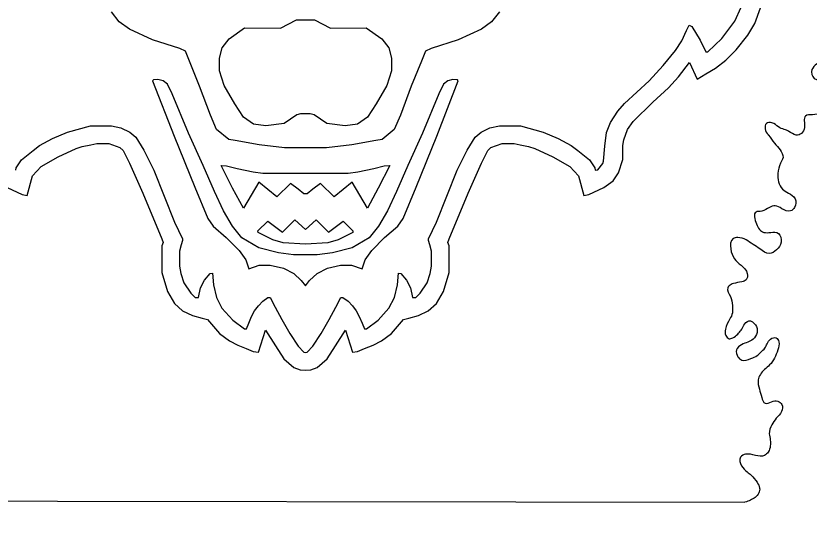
# Model space of a CAD drawing. Extents: x 1377389 to 1380723, y 1168351 to 1170484.
# Drawn here: x 1379081.4 to 1379091.8, y 1170291.26 to 1170297.92 of the extents above; entities that cross this region are included whole.
import ezdxf

# ---------------------------------------------------------------- set-up
doc = ezdxf.new("R2010")
doc.units = 0
doc.layers.add('B_Text', color=7, linetype='Continuous')
doc.layers.add('Default', color=7, linetype='Continuous')

msp = doc.modelspace()

# ---------------------------------------------------------------- linework, layer by layer
at = {"layer": 'B_Text'}
for p, q in [((1379090.824, 1170297.85), (1379090.906, 1170298.031)), ((1379091.086, 1170297.818), (1379091.161, 1170298.025)), ((1379082.751, 1170297.841), (1379082.649, 1170297.971)), ((1379087.737, 1170297.971), (1379087.634, 1170297.841)), ((1379082.883, 1170297.742), (1379082.751, 1170297.841)), ((1379084.864, 1170297.758), (1379085.073, 1170297.865)), ((1379085.073, 1170297.865), (1379085.193, 1170297.865)), ((1379085.193, 1170297.865), (1379085.312, 1170297.865)), ((1379085.312, 1170297.865), (1379085.522, 1170297.758)), ((1379087.634, 1170297.841), (1379087.502, 1170297.742)), ((1379090.653, 1170297.621), (1379090.824, 1170297.85)), ((1379090.994, 1170297.666), (1379091.086, 1170297.818)), ((1379083.188, 1170297.604), (1379082.883, 1170297.742)), ((1379084.193, 1170297.615), (1379084.395, 1170297.762)), ((1379084.395, 1170297.762), (1379084.864, 1170297.758)), ((1379085.522, 1170297.758), (1379085.99, 1170297.762)), ((1379085.99, 1170297.762), (1379086.192, 1170297.615)), ((1379087.502, 1170297.742), (1379087.197, 1170297.604)), ((1379090.127, 1170297.589), (1379090.191, 1170297.726)), ((1379090.191, 1170297.726), (1379090.223, 1170297.794)), ((1379090.223, 1170297.794), (1379090.258, 1170297.777)), ((1379090.258, 1170297.777), (1379090.368, 1170297.601)), ((1379084.1, 1170297.499), (1379084.193, 1170297.615)), ((1379086.192, 1170297.615), (1379086.285, 1170297.499)), ((1379090.468, 1170297.448), (1379090.653, 1170297.621)), ((1379090.841, 1170297.472), (1379090.994, 1170297.666)), ((1379083.544, 1170297.491), (1379083.188, 1170297.604)), ((1379087.197, 1170297.604), (1379086.841, 1170297.491)), ((1379090.045, 1170297.462), (1379090.127, 1170297.589)), ((1379090.368, 1170297.601), (1379090.444, 1170297.446)), ((1379083.619, 1170297.453), (1379083.544, 1170297.491)), ((1379083.672, 1170297.323), (1379083.619, 1170297.453)), ((1379084.065, 1170297.365), (1379084.1, 1170297.499)), ((1379086.285, 1170297.499), (1379086.32, 1170297.365)), ((1379086.766, 1170297.453), (1379086.713, 1170297.323)), ((1379086.841, 1170297.491), (1379086.766, 1170297.453)), ((1379089.884, 1170297.266), (1379090.045, 1170297.462)), ((1379090.444, 1170297.446), (1379090.468, 1170297.448)), ((1379090.706, 1170297.335), (1379090.841, 1170297.472)), ((1379083.805, 1170296.997), (1379083.672, 1170297.323)), ((1379084.067, 1170297.196), (1379084.065, 1170297.365)), ((1379086.32, 1170297.365), (1379086.319, 1170297.196)), ((1379086.713, 1170297.323), (1379086.58, 1170296.997)), ((1379090.083, 1170297.117), (1379090.229, 1170297.304)), ((1379090.229, 1170297.304), (1379090.329, 1170297.089)), ((1379090.57, 1170297.233), (1379090.706, 1170297.335)), ((1379084.127, 1170297.005), (1379084.067, 1170297.196)), ((1379086.319, 1170297.196), (1379086.258, 1170297.005)), ((1379089.699, 1170297.067), (1379089.884, 1170297.266)), ((1379090.442, 1170297.157), (1379090.57, 1170297.233)), ((1379089.953, 1170296.975), (1379090.083, 1170297.117)), ((1379090.329, 1170297.089), (1379090.442, 1170297.157)), ((1379083.199, 1170297.08), (1379083.188, 1170297.065)), ((1379083.188, 1170297.065), (1379083.469, 1170296.34)), ((1379083.258, 1170297.081), (1379083.199, 1170297.08)), ((1379083.326, 1170297.064), (1379083.258, 1170297.081)), ((1379083.382, 1170297.021), (1379083.326, 1170297.064)), ((1379083.443, 1170296.894), (1379083.382, 1170297.021)), ((1379083.948, 1170296.615), (1379083.805, 1170296.997)), ((1379084.265, 1170296.764), (1379084.127, 1170297.005)), ((1379086.258, 1170297.005), (1379086.12, 1170296.764)), ((1379086.58, 1170296.997), (1379086.437, 1170296.615)), ((1379086.917, 1170296.34), (1379087.197, 1170297.065)), ((1379087.003, 1170297.021), (1379086.942, 1170296.894)), ((1379087.059, 1170297.064), (1379087.003, 1170297.021)), ((1379087.127, 1170297.081), (1379087.059, 1170297.064)), ((1379087.186, 1170297.08), (1379087.127, 1170297.081)), ((1379087.197, 1170297.065), (1379087.186, 1170297.08)), ((1379089.374, 1170296.77), (1379089.699, 1170297.067)), ((1379083.66, 1170296.38), (1379083.443, 1170296.894)), ((1379086.942, 1170296.894), (1379086.725, 1170296.38)), ((1379089.746, 1170296.784), (1379089.953, 1170296.975)), ((1379089.488, 1170296.534), (1379089.746, 1170296.784)), ((1379084.379, 1170296.589), (1379084.265, 1170296.764)), ((1379086.12, 1170296.764), (1379086.007, 1170296.589)), ((1379089.289, 1170296.666), (1379089.374, 1170296.77)), ((1379084.028, 1170296.427), (1379083.948, 1170296.615)), ((1379084.511, 1170296.496), (1379084.379, 1170296.589)), ((1379085.08, 1170296.618), (1379084.913, 1170296.507)), ((1379085.129, 1170296.633), (1379085.08, 1170296.618)), ((1379085.193, 1170296.633), (1379085.129, 1170296.633)), ((1379085.256, 1170296.633), (1379085.193, 1170296.633)), ((1379085.305, 1170296.618), (1379085.256, 1170296.633)), ((1379085.472, 1170296.507), (1379085.305, 1170296.618)), ((1379086.007, 1170296.589), (1379085.874, 1170296.496)), ((1379086.437, 1170296.615), (1379086.357, 1170296.427)), ((1379089.194, 1170296.518), (1379089.289, 1170296.666)), ((1379082.074, 1170296.393), (1379082.374, 1170296.477)), ((1379082.374, 1170296.477), (1379082.647, 1170296.476)), ((1379082.647, 1170296.476), (1379082.773, 1170296.449)), ((1379084.673, 1170296.477), (1379084.511, 1170296.496)), ((1379084.913, 1170296.507), (1379084.673, 1170296.477)), ((1379085.713, 1170296.477), (1379085.472, 1170296.507)), ((1379085.874, 1170296.496), (1379085.713, 1170296.477)), ((1379087.612, 1170296.449), (1379087.738, 1170296.476)), ((1379087.738, 1170296.476), (1379088.011, 1170296.477)), ((1379088.011, 1170296.477), (1379088.311, 1170296.393)), ((1379089.138, 1170296.388), (1379089.194, 1170296.518)), ((1379089.417, 1170296.426), (1379089.488, 1170296.534)), ((1379081.877, 1170296.308), (1379082.074, 1170296.393)), ((1379082.773, 1170296.449), (1379082.889, 1170296.394)), ((1379082.889, 1170296.394), (1379082.97, 1170296.325)), ((1379083.849, 1170295.954), (1379083.66, 1170296.38)), ((1379084.186, 1170296.297), (1379084.028, 1170296.427)), ((1379086.357, 1170296.427), (1379086.199, 1170296.297)), ((1379086.725, 1170296.38), (1379086.536, 1170295.954)), ((1379087.416, 1170296.325), (1379087.496, 1170296.394)), ((1379087.496, 1170296.394), (1379087.612, 1170296.449)), ((1379088.311, 1170296.393), (1379088.508, 1170296.308)), ((1379089.12, 1170296.208), (1379089.138, 1170296.388)), ((1379089.368, 1170296.293), (1379089.417, 1170296.426)), ((1379081.707, 1170296.218), (1379081.877, 1170296.308)), ((1379082.97, 1170296.325), (1379083.071, 1170296.156)), ((1379083.469, 1170296.34), (1379083.743, 1170295.673)), ((1379084.271, 1170296.282), (1379084.186, 1170296.297)), ((1379084.586, 1170296.225), (1379084.271, 1170296.282)), ((1379086.114, 1170296.282), (1379085.799, 1170296.225)), ((1379086.199, 1170296.297), (1379086.114, 1170296.282)), ((1379086.642, 1170295.673), (1379086.917, 1170296.34)), ((1379087.315, 1170296.156), (1379087.416, 1170296.325)), ((1379088.508, 1170296.308), (1379088.678, 1170296.218)), ((1379089.355, 1170296.218), (1379089.368, 1170296.293)), ((1379081.47, 1170296.031), (1379081.624, 1170296.153)), ((1379081.624, 1170296.153), (1379081.707, 1170296.218)), ((1379081.951, 1170296.071), (1379082.187, 1170296.177)), ((1379082.187, 1170296.177), (1379082.266, 1170296.203)), ((1379082.266, 1170296.203), (1379082.379, 1170296.227)), ((1379082.379, 1170296.227), (1379082.458, 1170296.244)), ((1379082.458, 1170296.244), (1379082.614, 1170296.244)), ((1379082.614, 1170296.244), (1379082.76, 1170296.19)), ((1379082.76, 1170296.19), (1379082.803, 1170296.15)), ((1379083.071, 1170296.156), (1379083.203, 1170295.893)), ((1379084.917, 1170296.186), (1379084.586, 1170296.225)), ((1379085.193, 1170296.186), (1379084.917, 1170296.186)), ((1379085.468, 1170296.186), (1379085.193, 1170296.186)), ((1379085.799, 1170296.225), (1379085.468, 1170296.186)), ((1379087.182, 1170295.893), (1379087.315, 1170296.156)), ((1379087.582, 1170296.15), (1379087.625, 1170296.19)), ((1379087.625, 1170296.19), (1379087.771, 1170296.244)), ((1379087.771, 1170296.244), (1379087.927, 1170296.244)), ((1379087.927, 1170296.244), (1379088.006, 1170296.227)), ((1379088.006, 1170296.227), (1379088.119, 1170296.203)), ((1379088.119, 1170296.203), (1379088.198, 1170296.177)), ((1379088.198, 1170296.177), (1379088.435, 1170296.071)), ((1379088.678, 1170296.218), (1379088.762, 1170296.153)), ((1379088.762, 1170296.153), (1379088.915, 1170296.031)), ((1379089.099, 1170296.014), (1379089.12, 1170296.208)), ((1379089.355, 1170296.033), (1379089.355, 1170296.218)), ((1379081.727, 1170295.94), (1379081.951, 1170296.071)), ((1379082.803, 1170296.15), (1379082.887, 1170295.987)), ((1379087.499, 1170295.987), (1379087.582, 1170296.15)), ((1379088.435, 1170296.071), (1379088.658, 1170295.94)), ((1379081.398, 1170295.925), (1379081.47, 1170296.031)), ((1379082.887, 1170295.987), (1379083.06, 1170295.593)), ((1379084, 1170295.613), (1379083.849, 1170295.954)), ((1379084.237, 1170295.656), (1379084.086, 1170295.955)), ((1379084.086, 1170295.955), (1379084.159, 1170295.952)), ((1379084.159, 1170295.952), (1379084.296, 1170295.915)), ((1379086.089, 1170295.915), (1379086.226, 1170295.952)), ((1379086.299, 1170295.955), (1379086.148, 1170295.656)), ((1379086.226, 1170295.952), (1379086.299, 1170295.955)), ((1379086.536, 1170295.954), (1379086.385, 1170295.613)), ((1379087.325, 1170295.593), (1379087.499, 1170295.987)), ((1379088.915, 1170296.031), (1379088.987, 1170295.925)), ((1379089.025, 1170295.897), (1379089.09, 1170295.981)), ((1379089.09, 1170295.981), (1379089.099, 1170296.014)), ((1379089.298, 1170295.857), (1379089.355, 1170296.033)), ((1379081.393, 1170295.892), (1379081.398, 1170295.925)), ((1379081.613, 1170295.82), (1379081.727, 1170295.94)), ((1379083.203, 1170295.893), (1379083.34, 1170295.551)), ((1379084.296, 1170295.915), (1379084.507, 1170295.873)), ((1379084.507, 1170295.873), (1379084.633, 1170295.856)), ((1379084.633, 1170295.856), (1379085.193, 1170295.856)), ((1379085.193, 1170295.856), (1379085.753, 1170295.856)), ((1379085.753, 1170295.856), (1379085.879, 1170295.873)), ((1379085.879, 1170295.873), (1379086.089, 1170295.915)), ((1379087.045, 1170295.551), (1379087.182, 1170295.893)), ((1379088.658, 1170295.94), (1379088.772, 1170295.82)), ((1379088.987, 1170295.925), (1379088.992, 1170295.892)), ((1379088.992, 1170295.892), (1379089.025, 1170295.897)), ((1379089.229, 1170295.753), (1379089.298, 1170295.857)), ((1379081.542, 1170295.56), (1379081.613, 1170295.82)), ((1379088.772, 1170295.82), (1379088.843, 1170295.56)), ((1379089.105, 1170295.668), (1379089.229, 1170295.753)), ((1379081.281, 1170295.668), (1379081.477, 1170295.577)), ((1379083.743, 1170295.673), (1379083.912, 1170295.262)), ((1379084.38, 1170295.397), (1379084.237, 1170295.656)), ((1379084.58, 1170295.735), (1379084.38, 1170295.397)), ((1379084.818, 1170295.545), (1379084.58, 1170295.735)), ((1379084.995, 1170295.72), (1379084.818, 1170295.545)), ((1379085.097, 1170295.643), (1379084.995, 1170295.72)), ((1379085.171, 1170295.582), (1379085.097, 1170295.643)), ((1379085.288, 1170295.643), (1379085.214, 1170295.582)), ((1379085.39, 1170295.72), (1379085.288, 1170295.643)), ((1379085.567, 1170295.545), (1379085.39, 1170295.72)), ((1379085.805, 1170295.735), (1379085.567, 1170295.545)), ((1379086.005, 1170295.397), (1379085.805, 1170295.735)), ((1379086.148, 1170295.656), (1379086.005, 1170295.397)), ((1379086.473, 1170295.262), (1379086.642, 1170295.673)), ((1379088.908, 1170295.577), (1379089.105, 1170295.668)), ((1379081.477, 1170295.577), (1379081.542, 1170295.56)), ((1379083.06, 1170295.593), (1379083.308, 1170294.994)), ((1379083.34, 1170295.551), (1379083.477, 1170295.21)), ((1379084.117, 1170295.361), (1379084, 1170295.613)), ((1379085.193, 1170295.582), (1379085.171, 1170295.582)), ((1379085.214, 1170295.582), (1379085.193, 1170295.582)), ((1379086.385, 1170295.613), (1379086.268, 1170295.361)), ((1379086.909, 1170295.21), (1379087.045, 1170295.551)), ((1379087.077, 1170294.994), (1379087.325, 1170295.593)), ((1379088.843, 1170295.56), (1379088.908, 1170295.577)), ((1379084.234, 1170295.161), (1379084.117, 1170295.361)), ((1379086.268, 1170295.361), (1379086.151, 1170295.161)), ((1379083.912, 1170295.262), (1379083.981, 1170295.158)), ((1379084.57, 1170295.098), (1379084.7, 1170295.226)), ((1379084.7, 1170295.226), (1379084.892, 1170295.079)), ((1379084.892, 1170295.079), (1379085.053, 1170295.241)), ((1379085.053, 1170295.241), (1379085.193, 1170295.118)), ((1379085.193, 1170295.118), (1379085.332, 1170295.241)), ((1379085.332, 1170295.241), (1379085.494, 1170295.079)), ((1379085.494, 1170295.079), (1379085.685, 1170295.226)), ((1379085.685, 1170295.226), (1379085.815, 1170295.098)), ((1379086.405, 1170295.158), (1379086.473, 1170295.262)), ((1379083.477, 1170295.21), (1379083.578, 1170294.994)), ((1379083.981, 1170295.158), (1379084.154, 1170295.01)), ((1379084.356, 1170295.007), (1379084.234, 1170295.161)), ((1379086.151, 1170295.161), (1379086.029, 1170295.007)), ((1379086.231, 1170295.01), (1379086.405, 1170295.158)), ((1379086.807, 1170294.994), (1379086.909, 1170295.21)), ((1379084.154, 1170295.01), (1379084.323, 1170294.84)), ((1379084.571, 1170295.077), (1379084.57, 1170295.098)), ((1379084.763, 1170294.98), (1379084.571, 1170295.077)), ((1379085.814, 1170295.077), (1379085.622, 1170294.98)), ((1379085.815, 1170295.098), (1379085.814, 1170295.077)), ((1379086.062, 1170294.84), (1379086.231, 1170295.01)), ((1379083.308, 1170294.994), (1379083.328, 1170294.947)), ((1379083.328, 1170294.947), (1379083.308, 1170294.9)), ((1379083.564, 1170294.913), (1379083.54, 1170294.832)), ((1379083.58, 1170294.97), (1379083.564, 1170294.913)), ((1379083.578, 1170294.994), (1379083.58, 1170294.97)), ((1379084.583, 1170294.875), (1379084.356, 1170295.007)), ((1379084.902, 1170294.941), (1379084.763, 1170294.98)), ((1379085.193, 1170294.923), (1379084.902, 1170294.941)), ((1379085.484, 1170294.941), (1379085.193, 1170294.923)), ((1379085.622, 1170294.98), (1379085.484, 1170294.941)), ((1379086.029, 1170295.007), (1379085.803, 1170294.875)), ((1379086.805, 1170294.97), (1379086.807, 1170294.994)), ((1379086.822, 1170294.913), (1379086.805, 1170294.97)), ((1379086.845, 1170294.832), (1379086.822, 1170294.913)), ((1379087.058, 1170294.947), (1379087.077, 1170294.994)), ((1379087.077, 1170294.9), (1379087.058, 1170294.947)), ((1379083.308, 1170294.9), (1379083.307, 1170294.55)), ((1379083.54, 1170294.832), (1379083.539, 1170294.634)), ((1379084.323, 1170294.84), (1379084.41, 1170294.719)), ((1379084.837, 1170294.808), (1379084.583, 1170294.875)), ((1379085.037, 1170294.784), (1379084.837, 1170294.808)), ((1379085.549, 1170294.808), (1379085.348, 1170294.784)), ((1379085.803, 1170294.875), (1379085.549, 1170294.808)), ((1379085.975, 1170294.719), (1379086.062, 1170294.84)), ((1379086.846, 1170294.634), (1379086.845, 1170294.832)), ((1379087.078, 1170294.55), (1379087.077, 1170294.9)), ((1379084.41, 1170294.719), (1379084.451, 1170294.602)), ((1379085.193, 1170294.784), (1379085.037, 1170294.784)), ((1379085.348, 1170294.784), (1379085.193, 1170294.784)), ((1379085.935, 1170294.602), (1379085.975, 1170294.719)), ((1379083.539, 1170294.634), (1379083.559, 1170294.538)), ((1379084.451, 1170294.602), (1379084.587, 1170294.649)), ((1379084.587, 1170294.649), (1379084.731, 1170294.647)), ((1379084.731, 1170294.647), (1379084.903, 1170294.61)), ((1379084.903, 1170294.61), (1379085.041, 1170294.54)), ((1379085.344, 1170294.54), (1379085.482, 1170294.61)), ((1379085.482, 1170294.61), (1379085.654, 1170294.647)), ((1379085.654, 1170294.647), (1379085.798, 1170294.649)), ((1379085.798, 1170294.649), (1379085.935, 1170294.602)), ((1379086.826, 1170294.538), (1379086.846, 1170294.634)), ((1379083.307, 1170294.55), (1379083.382, 1170294.302)), ((1379083.559, 1170294.538), (1379083.597, 1170294.416)), ((1379083.869, 1170294.452), (1379083.943, 1170294.539)), ((1379083.943, 1170294.539), (1379083.974, 1170294.541)), ((1379083.974, 1170294.541), (1379083.985, 1170294.388)), ((1379085.041, 1170294.54), (1379085.138, 1170294.449)), ((1379085.247, 1170294.449), (1379085.344, 1170294.54)), ((1379086.401, 1170294.388), (1379086.411, 1170294.541)), ((1379086.411, 1170294.541), (1379086.442, 1170294.539)), ((1379086.442, 1170294.539), (1379086.517, 1170294.452)), ((1379086.788, 1170294.416), (1379086.826, 1170294.538)), ((1379087.003, 1170294.302), (1379087.078, 1170294.55)), ((1379083.597, 1170294.416), (1379083.69, 1170294.28)), ((1379083.818, 1170294.349), (1379083.869, 1170294.452)), ((1379083.985, 1170294.388), (1379084.025, 1170294.223)), ((1379085.138, 1170294.449), (1379085.193, 1170294.376)), ((1379085.193, 1170294.376), (1379085.247, 1170294.449)), ((1379086.36, 1170294.223), (1379086.401, 1170294.388)), ((1379086.517, 1170294.452), (1379086.568, 1170294.349)), ((1379086.695, 1170294.28), (1379086.788, 1170294.416)), ((1379083.382, 1170294.302), (1379083.475, 1170294.145)), ((1379083.79, 1170294.224), (1379083.818, 1170294.349)), ((1379086.568, 1170294.349), (1379086.596, 1170294.224)), ((1379086.91, 1170294.145), (1379087.003, 1170294.302)), ((1379083.69, 1170294.28), (1379083.748, 1170294.225)), ((1379083.748, 1170294.225), (1379083.79, 1170294.224)), ((1379084.025, 1170294.223), (1379084.098, 1170294.086)), ((1379084.633, 1170294.174), (1379084.701, 1170294.223)), ((1379084.701, 1170294.223), (1379084.729, 1170294.222)), ((1379084.729, 1170294.222), (1379084.796, 1170294.095)), ((1379085.589, 1170294.095), (1379085.656, 1170294.222)), ((1379085.656, 1170294.222), (1379085.684, 1170294.223)), ((1379085.684, 1170294.223), (1379085.752, 1170294.174)), ((1379086.287, 1170294.086), (1379086.36, 1170294.223)), ((1379086.596, 1170294.224), (1379086.638, 1170294.225)), ((1379086.638, 1170294.225), (1379086.695, 1170294.28)), ((1379083.475, 1170294.145), (1379083.582, 1170294.051)), ((1379084.098, 1170294.086), (1379084.238, 1170293.928)), ((1379084.526, 1170294.047), (1379084.575, 1170294.114)), ((1379084.575, 1170294.114), (1379084.633, 1170294.174)), ((1379084.796, 1170294.095), (1379084.881, 1170293.935)), ((1379085.504, 1170293.935), (1379085.589, 1170294.095)), ((1379085.752, 1170294.174), (1379085.81, 1170294.114)), ((1379085.81, 1170294.114), (1379085.859, 1170294.047)), ((1379086.147, 1170293.928), (1379086.287, 1170294.086)), ((1379086.803, 1170294.051), (1379086.91, 1170294.145)), ((1379083.582, 1170294.051), (1379083.711, 1170293.989)), ((1379083.711, 1170293.989), (1379083.839, 1170293.953)), ((1379084.45, 1170293.886), (1379084.487, 1170293.974)), ((1379084.487, 1170293.974), (1379084.526, 1170294.047)), ((1379085.859, 1170294.047), (1379085.898, 1170293.974)), ((1379085.898, 1170293.974), (1379085.935, 1170293.886)), ((1379086.546, 1170293.953), (1379086.674, 1170293.989)), ((1379086.674, 1170293.989), (1379086.803, 1170294.051)), ((1379083.839, 1170293.953), (1379083.906, 1170293.934)), ((1379083.906, 1170293.934), (1379084.064, 1170293.75)), ((1379084.238, 1170293.928), (1379084.393, 1170293.814)), ((1379084.42, 1170293.813), (1379084.45, 1170293.886)), ((1379084.881, 1170293.935), (1379084.987, 1170293.75)), ((1379085.398, 1170293.75), (1379085.504, 1170293.935)), ((1379085.935, 1170293.886), (1379085.965, 1170293.813)), ((1379085.992, 1170293.814), (1379086.147, 1170293.928)), ((1379086.322, 1170293.75), (1379086.479, 1170293.934)), ((1379086.479, 1170293.934), (1379086.546, 1170293.953)), ((1379084.393, 1170293.814), (1379084.42, 1170293.813)), ((1379084.577, 1170293.505), (1379084.668, 1170293.795)), ((1379084.668, 1170293.795), (1379084.798, 1170293.592)), ((1379085.587, 1170293.592), (1379085.717, 1170293.795)), ((1379085.717, 1170293.795), (1379085.808, 1170293.505)), ((1379085.965, 1170293.813), (1379085.992, 1170293.814)), ((1379084.064, 1170293.75), (1379084.196, 1170293.657)), ((1379084.196, 1170293.657), (1379084.304, 1170293.599)), ((1379084.987, 1170293.75), (1379085.097, 1170293.584)), ((1379085.289, 1170293.584), (1379085.398, 1170293.75)), ((1379086.081, 1170293.599), (1379086.189, 1170293.657)), ((1379086.189, 1170293.657), (1379086.322, 1170293.75)), ((1379084.304, 1170293.599), (1379084.417, 1170293.553)), ((1379084.417, 1170293.553), (1379084.508, 1170293.517)), ((1379084.798, 1170293.592), (1379084.908, 1170293.42)), ((1379085.097, 1170293.584), (1379085.169, 1170293.509)), ((1379085.216, 1170293.509), (1379085.289, 1170293.584)), ((1379085.477, 1170293.42), (1379085.587, 1170293.592)), ((1379085.877, 1170293.517), (1379085.968, 1170293.553)), ((1379085.968, 1170293.553), (1379086.081, 1170293.599)), ((1379084.508, 1170293.517), (1379084.577, 1170293.505)), ((1379085.169, 1170293.509), (1379085.193, 1170293.504)), ((1379085.193, 1170293.504), (1379085.216, 1170293.509)), ((1379085.808, 1170293.505), (1379085.877, 1170293.517)), ((1379084.908, 1170293.42), (1379085.04, 1170293.307)), ((1379085.346, 1170293.307), (1379085.477, 1170293.42)), ((1379085.04, 1170293.307), (1379085.123, 1170293.274)), ((1379085.123, 1170293.274), (1379085.193, 1170293.27)), ((1379085.193, 1170293.27), (1379085.262, 1170293.274)), ((1379085.262, 1170293.274), (1379085.346, 1170293.307))]:
    msp.add_line(p, q, dxfattribs=at)
at = {"layer": 'Default'}
msp.add_lwpolyline([(1379078.925, 1170294.218), (1379078.932, 1170291.558), (1379090.956, 1170291.54)], dxfattribs=at)
for points in [[(1379091.899, 1170297.293), (1379091.892, 1170297.286), (1379091.833, 1170297.213), (1379091.864, 1170297.098), (1379091.992, 1170297.053), (1379092.053, 1170296.945), (1379092.053, 1170296.845), (1379092.014, 1170296.71), (1379091.953, 1170296.645), (1379091.84, 1170296.621), (1379091.749, 1170296.604), (1379091.735, 1170296.454), (1379091.697, 1170296.377), (1379091.628, 1170296.354), (1379091.531, 1170296.403), (1379091.47, 1170296.428), (1379091.396, 1170296.461), (1379091.308, 1170296.515), (1379091.236, 1170296.505), (1379091.258, 1170296.36), (1379091.264, 1170296.354), (1379091.342, 1170296.246), (1379091.419, 1170296.161), (1379091.458, 1170296.059)], [(1379091.458, 1170296.059), (1379091.423, 1170295.984), (1379091.387, 1170295.851), (1379091.396, 1170295.742), (1379091.448, 1170295.647), (1379091.525, 1170295.594), (1379091.613, 1170295.519), (1379091.605, 1170295.405), (1379091.554, 1170295.359), (1379091.44, 1170295.389), (1379091.351, 1170295.428), (1379091.278, 1170295.406), (1379091.175, 1170295.356), (1379091.101, 1170295.345), (1379091.105, 1170295.189), (1379091.203, 1170295.078), (1379091.295, 1170295.078), (1379091.394, 1170295.064), (1379091.431, 1170294.948), (1379091.37, 1170294.849), (1379091.274, 1170294.799), (1379091.15, 1170294.861), (1379091.061, 1170294.921), (1379090.971, 1170294.979), (1379090.86, 1170295.011), (1379090.799, 1170294.996), (1379090.769, 1170294.861), (1379090.819, 1170294.732), (1379090.905, 1170294.647), (1379090.986, 1170294.537), (1379090.971, 1170294.455), (1379090.914, 1170294.43), (1379090.805, 1170294.407), (1379090.747, 1170294.377), (1379090.729, 1170294.35), (1379090.765, 1170294.239), (1379090.79, 1170294.117), (1379090.79, 1170294.021), (1379090.758, 1170293.942), (1379090.699, 1170293.809), (1379090.705, 1170293.725), (1379090.747, 1170293.684), (1379090.795, 1170293.695), (1379090.86, 1170293.743), (1379090.904, 1170293.794), (1379090.94, 1170293.861), (1379091.006, 1170293.918), (1379091.092, 1170293.867), (1379091.114, 1170293.765), (1379091.063, 1170293.678), (1379090.994, 1170293.638), (1379090.91, 1170293.605), (1379090.844, 1170293.536), (1379090.863, 1170293.447), (1379090.914, 1170293.402), (1379091.034, 1170293.424), (1379091.117, 1170293.462), (1379091.162, 1170293.507), (1379091.218, 1170293.561), (1379091.246, 1170293.618), (1379091.291, 1170293.678), (1379091.365, 1170293.695), (1379091.4, 1170293.644), (1379091.387, 1170293.536), (1379091.342, 1170293.429), (1379091.279, 1170293.339), (1379091.211, 1170293.278), (1379091.128, 1170293.143), (1379091.145, 1170293.021), (1379091.175, 1170292.914), (1379091.22, 1170292.836), (1379091.303, 1170292.855), (1379091.387, 1170292.864), (1379091.44, 1170292.821), (1379091.435, 1170292.728), (1379091.366, 1170292.641), (1379091.308, 1170292.554), (1379091.274, 1170292.438), (1379091.288, 1170292.352), (1379091.288, 1170292.28), (1379091.261, 1170292.197), (1379091.213, 1170292.153), (1379091.092, 1170292.153), (1379090.964, 1170292.168), (1379090.897, 1170292.129), (1379090.91, 1170292.017), (1379090.986, 1170291.936), (1379091.037, 1170291.894), (1379091.114, 1170291.8), (1379091.148, 1170291.725), (1379091.138, 1170291.661), (1379091.09, 1170291.602), (1379090.956, 1170291.54)]]:
    msp.add_spline(points, degree=3, dxfattribs=at)

# ---------------------------------------------------------------- texts
msp.add_text('PINEY CREEK', height=90.06868, dxfattribs=at).set_placement((1378748.023, 1170200.255))

doc.saveas('drawing.dxf')
